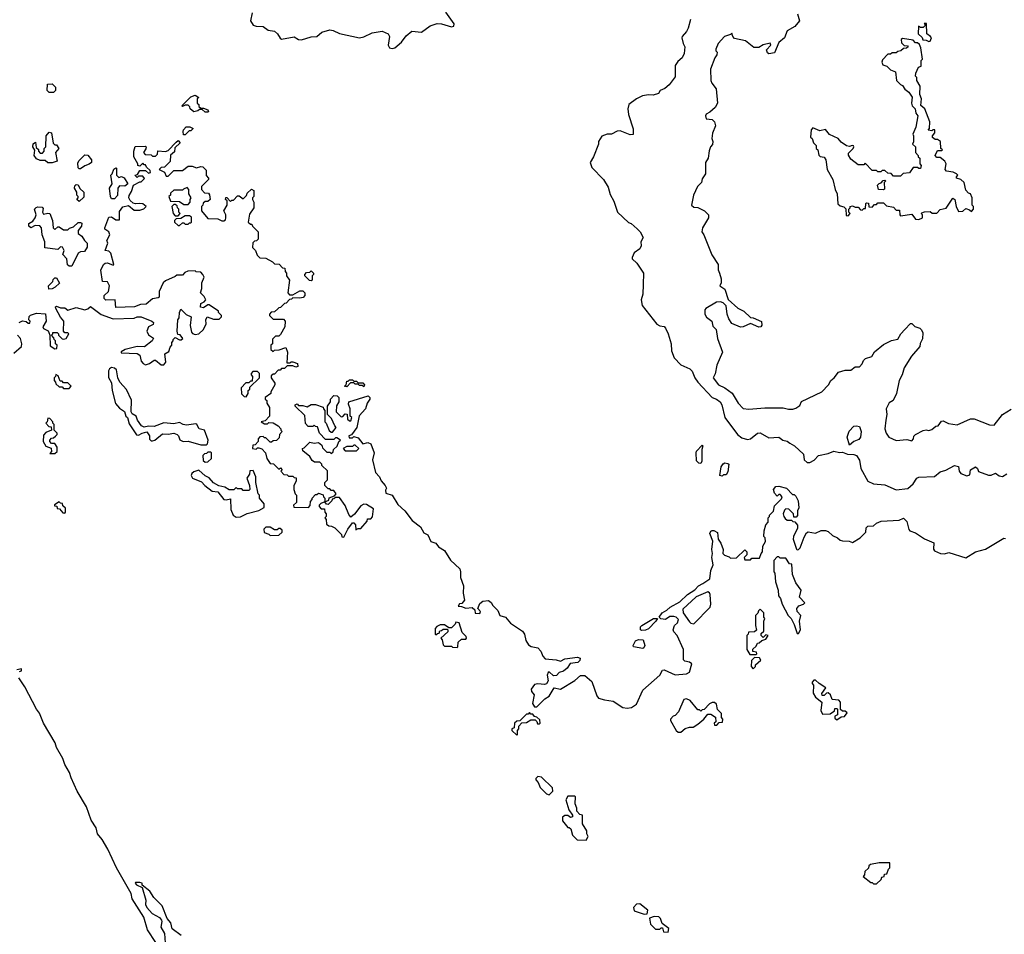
# Model space of a CAD drawing. Extents: x 1861455 to 2058065, y 200073 to 437907.
# Tile 396 of 574: x 2005846 to 2012798, y 297664 to 304124. Entities that reach past the tile are written whole.
import ezdxf

# ---------------------------------------------------------------- set-up
doc = ezdxf.new("R2010")
doc.units = 0

msp = doc.modelspace()

# ---------------------------------------------------------------- linework, layer by layer
at = {"layer": '0CON05XD'}
for points in [[(2007487.7, 304172.3), (2007475.8, 304115), (2007495, 304086.2), (2007515, 304078), (2007565, 304076.2), (2007600.5, 304050.5), (2007645, 304042.5), (2007667.5, 304025), (2007685, 303992.5), (2007695, 303986), (2007785, 304003.3), (2007815, 303983.3), (2007835, 303981.2), (2007905, 304003.8), (2007945, 304006), (2007980, 304035), (2008035, 304051.4), (2008058.8, 304048.8), (2008105, 304026.2), (2008245, 303996.7), (2008275, 304003.3), (2008335, 304031.2), (2008405, 304042.5), (2008447.5, 304025), (2008457.5, 304005), (2008446.7, 303945), (2008457.5, 303925), (2008475, 303920), (2008493.6, 303926.4), (2008542.5, 303965), (2008575, 304010), (2008615, 304042), (2008684.1, 304035.9), (2008745, 304081.2), (2008792.7, 304097.3), (2008825, 304094.4), (2008895, 304073.8), (2008911.7, 304078.3), (2008914.3, 304095), (2008855, 304176.7)], [(2010582.5, 304125), (2010565.7, 304064.3), (2010555, 304040), (2010522.5, 304005), (2010520, 303995), (2010530, 303955), (2010543, 303933), (2010536.7, 303885), (2010523.3, 303855), (2010491.7, 303828.3), (2010475, 303800), (2010475, 303720), (2010432.5, 303665), (2010400.7, 303639.3), (2010367, 303623), (2010355, 303602.5), (2010318.3, 303591.7), (2010285, 303593.3), (2010244, 303586), (2010200, 303565), (2010147.5, 303525), (2010140, 303495), (2010143.3, 303455), (2010176.7, 303353.3), (2010176.4, 303313.6), (2010155, 303310), (2010085, 303340), (2010065, 303336.7), (2010025, 303316.7), (2009993.6, 303316.4), (2009955, 303302.5), (2009932.5, 303265), (2009932.5, 303245), (2009897.5, 303155), (2009873.3, 303115), (2009885, 303080), (2009966.7, 302995), (2010000.7, 302940.7), (2010015, 302890), (2010041.7, 302841.7), (2010066.7, 302765), (2010145, 302692.5), (2010163.6, 302683.6), (2010205, 302647.5), (2010226.1, 302626.1), (2010247.5, 302585), (2010232.5, 302555), (2010233, 302527), (2010223.6, 302506.4), (2010183.6, 302476.4), (2010170, 302445), (2010170, 302435), (2010202.5, 302405), (2010250, 302335), (2010247.5, 302255), (2010246.7, 302185), (2010233.8, 302145), (2010240, 302105), (2010345, 301974), (2010365, 301962.5), (2010395, 301958), (2010405, 301946.2), (2010425.4, 301905), (2010445.6, 301834.4), (2010448.1, 301785), (2010467.1, 301735), (2010515, 301685.7), (2010578.1, 301658.1), (2010595, 301641.2), (2010612.5, 301595), (2010634.7, 301564.7), (2010736, 301456), (2010765.6, 301445), (2010791.5, 301425), (2010803.2, 301405), (2010825, 301314), (2010914.2, 301195), (2010945, 301170), (2010985, 301160), (2011005.4, 301164.6), (2011055, 301204.3), (2011075, 301205.7), (2011135, 301171.5), (2011206.8, 301176.8), (2011235, 301154.5), (2011265, 301147.8), (2011283.7, 301133.7), (2011315.8, 301115), (2011378.8, 301055), (2011384.6, 301015), (2011405, 300997.3), (2011425, 300997.1), (2011455.7, 301014.3), (2011485, 301046.2), (2011555, 301060), (2011595, 301077.5), (2011635, 301066.7), (2011655, 301070), (2011690, 301055), (2011735, 301054.2), (2011755, 301047.1), (2011775, 301012.5), (2011784, 300955), (2011835, 300863.8), (2011875, 300846.2), (2011955, 300839.4), (2012035, 300802.9), (2012116.2, 300813.8), (2012153.8, 300845), (2012180, 300885), (2012195, 300894.2), (2012305, 300898), (2012345, 300931.2), (2012385, 300943.3), (2012445, 300976.7), (2012475, 300967.5), (2012480, 300935), (2012489.7, 300919.7), (2012533.2, 300903.2), (2012555, 300910), (2012560, 300945), (2012595, 300966), (2012608.8, 300955), (2012615, 300932.5), (2012685, 300906.7), (2012705, 300906.2), (2012735, 300921.4), (2012761.9, 300901.9), (2012785, 300898.4), (2012815, 300917.5)], [(2011337.5, 304165), (2011352.5, 304115), (2011318.8, 304075), (2011265.7, 304044.3), (2011246.7, 303995), (2011206.2, 303963.8), (2011175, 303890), (2011135, 303882.5), (2011125, 303890), (2011118.3, 303911.7), (2011150, 303945), (2011145, 303957.5), (2011095, 303946), (2011065, 303927.5), (2011028.3, 303928.3), (2010970, 303975), (2010891.7, 303991.7), (2010880, 304005), (2010875, 304030), (2010865, 304020), (2010822.5, 304005), (2010776.7, 303955), (2010760, 303915), (2010760, 303905), (2010770, 303895), (2010767.5, 303875), (2010754.1, 303855.9), (2010723.8, 303775), (2010726.7, 303695), (2010733.3, 303675), (2010762.5, 303635), (2010772.5, 303535), (2010756, 303504), (2010719.3, 303470.7), (2010693.6, 303456.4), (2010687.5, 303445), (2010693, 303423), (2010735, 303420), (2010751.7, 303401.7), (2010757.5, 303375), (2010738.3, 303321.7), (2010732.5, 303285), (2010740, 303265), (2010737, 303243), (2010723, 303227), (2010713, 303197), (2010707.5, 303145), (2010687.5, 303115), (2010687.5, 303035), (2010665, 303000), (2010660, 302975), (2010632.5, 302945), (2010602.5, 302885), (2010590, 302815), (2010605, 302800), (2010635, 302797.5), (2010680, 302775), (2010710, 302745), (2010710, 302725), (2010666.4, 302653.6), (2010662.5, 302625), (2010676.7, 302605), (2010732.3, 302462.3), (2010777.5, 302395), (2010778.3, 302358.3), (2010787.5, 302335), (2010797.5, 302295), (2010797.5, 302265), (2010790, 302245), (2010825, 302220), (2010847, 302147), (2010916.4, 302086.4), (2010957.5, 302065), (2011005, 302020), (2011025, 302017.5), (2011083, 301993), (2011086.4, 301966.4), (2011077.5, 301955), (2011065, 301952), (2011005, 301977.5), (2010955, 301953.8), (2010935, 301953.3), (2010875, 301977.5), (2010851.7, 302011.7), (2010840, 302045), (2010833.6, 302103.6), (2010813.6, 302123.6), (2010795, 302132.5), (2010765, 302130), (2010690, 302085), (2010683.3, 302075), (2010682.5, 302045), (2010695, 302022.5), (2010733.3, 301995), (2010738.9, 301958.9), (2010762.5, 301935), (2010773.6, 301873.6), (2010807.5, 301775), (2010767.5, 301685), (2010756.4, 301623.6), (2010742.5, 301595), (2010780, 301545), (2010825, 301523.3), (2010875.9, 301485.9), (2010917.5, 301415), (2010955, 301377.5), (2010995, 301372.5), (2011107, 301383), (2011237, 301383), (2011275, 301372.5), (2011305, 301372.5), (2011325, 301380), (2011355, 301400), (2011365, 301427.5), (2011510, 301495), (2011557.5, 301545), (2011573.3, 301575), (2011595.9, 301594.1), (2011625.9, 301634.1), (2011675, 301648.8), (2011715, 301648.8), (2011745, 301673.3), (2011775, 301672.5), (2011795, 301692.5), (2011803.9, 301716.1), (2011818.3, 301731.7), (2011861.2, 301745), (2011881.7, 301778.3), (2011945, 301830), (2012000.5, 301859.5), (2012045, 301868.8), (2012066.7, 301905), (2012095, 301936.7), (2012135, 301977.5), (2012145, 301977.5), (2012165, 301957.5), (2012200, 301945), (2012213.6, 301933.6), (2012223, 301913), (2012219.3, 301870.7), (2012203, 301837), (2012200, 301815), (2012141.2, 301748.8), (2012090, 301665), (2012076.7, 301615), (2012056.2, 301575), (2012036.7, 301485), (2012012.5, 301435), (2011985, 301417.5), (2011963.8, 301375), (2011968.8, 301335), (2011961.2, 301295), (2011953.3, 301235), (2011963.3, 301205), (2011982.5, 301175), (2012035, 301152), (2012108.8, 301158.8), (2012145, 301150), (2012157, 301163), (2012158.3, 301181.7), (2012170, 301195), (2012225, 301222.5), (2012245, 301226.7), (2012265, 301222.5), (2012285, 301230), (2012315, 301252.5), (2012330, 301255), (2012355, 301287.5), (2012365, 301290), (2012403, 301273), (2012465, 301262.5), (2012560, 301305), (2012585, 301306.2), (2012693, 301263), (2012725, 301260), (2012783.6, 301336.4), (2012845, 301372.5)], [(2012265, 303970), (2012275, 303972.5), (2012282.5, 303995), (2012276.4, 304006.4), (2012250, 304025), (2012248.3, 304098.3), (2012231.7, 304098.3), (2012240, 304085), (2012225, 304070), (2012205, 304070), (2012191.7, 304078.3), (2012190, 304025), (2012218.3, 303998.3), (2012221.7, 303981.7), (2012245, 303980), (2012265, 303970)], [(2012195, 302713.3), (2012220, 302725), (2012220, 302745), (2012210, 302755), (2012215, 302760), (2012235, 302767.5), (2012275, 302770), (2012288.3, 302758.3), (2012321.7, 302758.3), (2012345, 302782.5), (2012386.1, 302793.9), (2012435, 302862.5), (2012447.5, 302855), (2012457.5, 302805), (2012475, 302770), (2012505, 302772.5), (2012525, 302790), (2012551.7, 302781.7), (2012565, 302770), (2012580, 302785), (2012580, 302805), (2012570, 302815), (2012570, 302865), (2012560, 302895), (2012545, 302900), (2012525, 302920), (2012513.6, 302973.6), (2012490, 302995), (2012460, 303005), (2012460, 303015), (2012470, 303025), (2012460, 303035), (2012437, 303047), (2012390, 303055), (2012380, 303065), (2012386.7, 303105), (2012377.5, 303125), (2012345, 303150), (2012321.7, 303151.7), (2012310, 303165), (2012325, 303200), (2012355, 303200), (2012360, 303205), (2012350, 303215), (2012347.5, 303265), (2012325, 303277.5), (2012308.3, 303278.3), (2012291.7, 303291.7), (2012290, 303305), (2012307.5, 303325), (2012306.4, 303346.4), (2012293, 303347), (2012285, 303340), (2012260, 303345), (2012270, 303355), (2012271.7, 303401.7), (2012237.5, 303495), (2012208.3, 303518.3), (2012213.3, 303565), (2012200, 303595), (2012203.3, 303655), (2012180, 303695), (2012180, 303715), (2012170, 303725), (2012173, 303747), (2012191.7, 303788.3), (2012210, 303795), (2012210, 303835), (2012220, 303845), (2012207.5, 303925), (2012198.3, 303948.3), (2012185, 303960), (2012171.7, 303961.7), (2012155, 303980), (2012078.3, 303991.7), (2012070, 303985), (2012071.7, 303961.7), (2012091.7, 303941.7), (2012115, 303940), (2012118.3, 303931.7), (2012107, 303923), (2012085, 303920), (2012067, 303903), (2012045, 303900), (2012035, 303890), (2012005, 303890), (2011995, 303880), (2011975, 303880), (2011938.3, 303841.7), (2011932.5, 303825), (2011940, 303805), (2011967, 303797), (2011995, 303770), (2012030, 303755), (2012037.5, 303695), (2012065, 303667.5), (2012079.3, 303659.3), (2012095, 303632.5), (2012123, 303613), (2012147, 303577), (2012143.3, 303535), (2012147.5, 303515), (2012167.5, 303495), (2012173.3, 303465), (2012187.5, 303445), (2012173.3, 303365), (2012152.5, 303315), (2012157.5, 303305), (2012157.5, 303262.5), (2012150, 303245), (2012170, 303225), (2012170, 303185), (2012190, 303165), (2012190, 303155), (2012200, 303145), (2012200, 303105), (2012210, 303095), (2012207, 303073), (2012193, 303073), (2012185, 303080), (2012155, 303080), (2012128.3, 303041.7), (2012082.5, 303037.5), (2012065, 303020), (2012015, 303020), (2011998.3, 303038.3), (2011975, 303040), (2011955, 303060), (2011935, 303060), (2011925, 303050), (2011905, 303050), (2011895, 303060), (2011865, 303060), (2011815, 303110), (2011805, 303100), (2011765, 303100), (2011715, 303140), (2011698.3, 303168.3), (2011698.3, 303181.7), (2011730, 303215), (2011736, 303225), (2011733.3, 303233.3), (2011724.1, 303235.9), (2011705, 303227.5), (2011683.9, 303233.9), (2011645, 303260), (2011624, 303284), (2011563.6, 303313.6), (2011535, 303347.5), (2011495, 303340), (2011445, 303360), (2011433, 303347), (2011430, 303295), (2011440, 303285), (2011450, 303255), (2011470, 303235), (2011470, 303215), (2011480, 303205), (2011488.3, 303168.3), (2011498.3, 303158.3), (2011525, 303152.5), (2011537.5, 303135), (2011547.5, 303065), (2011587.5, 302995), (2011603.3, 302925), (2011617.5, 302895), (2011623, 302823), (2011638.3, 302808.3), (2011665, 302802.5), (2011678.3, 302788.3), (2011681.7, 302741.7), (2011695, 302740), (2011710, 302755), (2011700, 302765), (2011700, 302785), (2011710, 302795), (2011710, 302805), (2011725, 302810), (2011745, 302800), (2011765, 302800), (2011781.7, 302781.7), (2011795, 302780), (2011805, 302790), (2011818.3, 302791.7), (2011820, 302825), (2011825, 302830), (2011838.3, 302828.3), (2011841.7, 302801.7), (2011865, 302800), (2011881.7, 302818.3), (2011895, 302820), (2011905, 302830), (2011945, 302830), (2011965, 302810), (2012015, 302800), (2012035, 302780), (2012058.3, 302778.3), (2012060, 302745), (2012065, 302740), (2012145, 302750), (2012170, 302715), (2012195, 302713.3)], [(2006085, 303610), (2006055, 303610), (2006040, 303625), (2006041.7, 303668.3), (2006075, 303670), (2006098.3, 303648.3), (2006100, 303625), (2006085, 303610)], [(2007175, 303470), (2007155, 303470), (2007135, 303490), (2007115, 303490), (2007105, 303480), (2007075, 303472.5), (2007050, 303495), (2007048.3, 303508.3), (2007035, 303520), (2007015, 303520), (2006995, 303510), (2006990, 303515), (2007055, 303580), (2007085, 303590), (2007110, 303575), (2007100, 303565), (2007100, 303535), (2007110, 303525), (2007111.7, 303511.7), (2007125, 303500), (2007145, 303500), (2007175, 303487.5), (2007180, 303475), (2007175, 303470)], [(2007015, 303310), (2007001.7, 303311.7), (2007000, 303335), (2007003, 303347), (2007021.7, 303368.3), (2007047, 303367), (2007070, 303355), (2007055, 303340), (2007041.7, 303338.3), (2007015, 303310)], [(2006045, 303113.3), (2006025, 303130), (2005990.7, 303130.7), (2005965, 303142.5), (2005947.5, 303165), (2005953, 303203), (2005940, 303225), (2005941.7, 303248.3), (2005958.3, 303258.3), (2005961.7, 303221.7), (2005978.3, 303208.3), (2005980, 303195), (2005991.7, 303181.7), (2006008.3, 303181.7), (2006020, 303195), (2006020, 303215), (2006030, 303225), (2006032.5, 303305), (2006055, 303330), (2006070, 303325), (2006081.7, 303251.7), (2006095, 303240), (2006105, 303240), (2006122.5, 303215), (2006100, 303185), (2006110, 303125), (2006075, 303113.8), (2006045, 303113.3)], [(2005842.5, 301985), (2005865, 301997.5), (2005891.7, 301991.7), (2005905, 301980), (2005918.3, 301981.7), (2005920, 301995), (2005910, 302005), (2005913, 302027), (2005923, 302037), (2005965, 302052.5), (2006027.5, 302047.5), (2006032.5, 301995), (2006010, 301955), (2006015, 301942.5), (2006046.1, 301926.1), (2006052.5, 301915), (2006060, 301895), (2006061.7, 301821.7), (2006095, 301800), (2006108.3, 301801.7), (2006110, 301825), (2006100, 301835), (2006100, 301855), (2006090, 301865), (2006088.3, 301878.3), (2006070, 301895), (2006080, 301905), (2006080, 301915), (2006110, 301915), (2006120, 301905), (2006120, 301895), (2006145, 301870), (2006155, 301867.5), (2006175, 301872.5), (2006192.5, 301905), (2006185, 301912.5), (2006165, 301912.5), (2006156.7, 301925), (2006157.5, 301995), (2006133.3, 302023.3), (2006102.5, 302085), (2006100, 302095), (2006105, 302100), (2006135, 302090), (2006165, 302090), (2006185, 302072.5), (2006245, 302092.5), (2006305, 302076), (2006327.5, 302082.5), (2006345, 302097.5), (2006421.7, 302041.7), (2006505, 302012.5), (2006653.6, 302016.4), (2006675, 302026.2), (2006705, 302026.2), (2006780, 301995), (2006790, 301985), (2006788.3, 301971.7), (2006756.1, 301953.9), (2006743.3, 301925), (2006755, 301897.5), (2006790, 301875), (2006782.5, 301855), (2006727, 301813), (2006675, 301816.7), (2006590, 301795), (2006561.7, 301778.3), (2006561.7, 301771.7), (2006675, 301767.5), (2006693.6, 301753.6), (2006705, 301712.5), (2006717, 301697), (2006735, 301687.5), (2006763.6, 301696.4), (2006795, 301720), (2006805, 301720), (2006845, 301687.5), (2006865, 301687.5), (2006877.5, 301705), (2006870, 301765), (2006898.3, 301781.7), (2006908.3, 301811.7), (2006920, 301825), (2006920, 301845), (2006930, 301855), (2006930, 301865), (2006945, 301880), (2006975, 301862.5), (2006987, 301863), (2006997, 301873), (2006978.3, 301898.3), (2006961.7, 301901.7), (2006957.5, 301925), (2006962.5, 302005), (2006971.7, 302018.3), (2006973.6, 302056.4), (2006985, 302080), (2007021.7, 302041.7), (2007057.5, 302025), (2007050, 301965), (2007058.3, 301918.3), (2007067, 301907), (2007085, 301900), (2007110, 301905), (2007143, 301937), (2007162.5, 301975), (2007160, 302005), (2007170, 302025), (2007215, 302010), (2007255, 302010), (2007270, 302025), (2007270, 302035), (2007250, 302055), (2007250, 302065), (2007185, 302110), (2007175, 302110), (2007145, 302090), (2007123, 302093), (2007125, 302120), (2007148.8, 302131.2), (2007160, 302145), (2007148.8, 302168.8), (2007122.5, 302195), (2007133.3, 302225), (2007132.5, 302265), (2007147.5, 302305), (2007140, 302325), (2007125, 302340), (2007093, 302343), (2007085, 302350), (2007033, 302347), (2007011.7, 302338.3), (2006995, 302320), (2006955, 302320), (2006945, 302310), (2006875, 302280), (2006860, 302265), (2006830, 302205), (2006830, 302165), (2006825, 302160), (2006785, 302152.5), (2006740, 302115), (2006698.3, 302111.7), (2006657, 302097), (2006525, 302092.5), (2006520, 302145), (2006455, 302142.5), (2006442.5, 302155), (2006443, 302177), (2006472.5, 302205), (2006480, 302245), (2006465, 302272.5), (2006430, 302275), (2006420, 302355), (2006437.5, 302395), (2006450, 302405), (2006466.4, 302406.4), (2006505, 302390), (2006510, 302395), (2006490, 302475), (2006475, 302490), (2006450, 302495), (2006467.5, 302545), (2006462.5, 302565), (2006483.3, 302605), (2006476.7, 302625), (2006447.5, 302645), (2006446.7, 302655), (2006475, 302730), (2006495, 302732.5), (2006525, 302710), (2006550, 302710), (2006550.7, 302769.3), (2006575, 302802.5), (2006615, 302812.5), (2006655, 302780), (2006695, 302780), (2006722.5, 302787.5), (2006740, 302805), (2006715, 302822.5), (2006695, 302826.7), (2006665, 302822.5), (2006648.3, 302828.3), (2006627, 302847), (2006617.5, 302865), (2006618.3, 302881.7), (2006635, 302910), (2006650, 302955), (2006695, 302980), (2006705, 302980), (2006727, 303003), (2006715, 303020), (2006685, 303020), (2006675, 303010), (2006660, 303025), (2006678.3, 303031.7), (2006695, 303060), (2006735, 303060), (2006755, 303040), (2006770, 303045), (2006768.3, 303058.3), (2006741.7, 303081.7), (2006735, 303100), (2006725, 303100), (2006715, 303110), (2006695, 303090), (2006680, 303095), (2006680, 303105), (2006652.5, 303155), (2006652.5, 303195), (2006661.7, 303228.3), (2006731.7, 303231.7), (2006740, 303225), (2006737, 303213), (2006720, 303185), (2006731.7, 303171.7), (2006775, 303170), (2006785, 303160), (2006805, 303160), (2006820, 303175), (2006821.7, 303198.3), (2006875, 303192.5), (2006895, 303200), (2006951.7, 303258.3)], [(2006951.7, 303258.3), (2006965, 303270), (2006980, 303255), (2006941.7, 303218.3), (2006938.3, 303191.7), (2006911.7, 303168.3), (2006908.3, 303121.7), (2006868.3, 303081.7), (2006845, 303080), (2006830, 303065), (2006868.3, 303048.3), (2006880, 303020), (2006895, 303020), (2006935, 303060), (2006995, 303060), (2007035, 303090), (2007065, 303090), (2007095, 303077.5), (2007125, 303087.5), (2007140, 303085), (2007161.7, 303061.7), (2007163, 303023), (2007180, 303005), (2007180, 302995), (2007130, 302945), (2007130, 302925), (2007151.7, 302901.7), (2007178.3, 302898.3), (2007187, 302887), (2007190, 302855), (2007175, 302840), (2007155, 302840), (2007141.7, 302828.3), (2007140, 302815), (2007130, 302805), (2007130, 302775), (2007175, 302720), (2007245, 302717.5), (2007273, 302703), (2007287, 302703), (2007298.3, 302711.7), (2007302.5, 302725), (2007302.5, 302745), (2007287.5, 302775), (2007310, 302815), (2007310, 302845), (2007300, 302855), (2007301.7, 302868.3), (2007308.3, 302868.3), (2007335, 302840), (2007345, 302850), (2007355, 302850), (2007385, 302880), (2007395, 302880), (2007425, 302860), (2007448.3, 302881.7), (2007451.7, 302898.3), (2007481.7, 302928.3), (2007498.3, 302918.3), (2007500, 302875), (2007490, 302865), (2007490, 302855), (2007500, 302835), (2007500, 302795), (2007468.3, 302751.7), (2007460, 302695), (2007475, 302680), (2007485, 302680), (2007490, 302665), (2007530, 302625), (2007530, 302575), (2007518.3, 302561.7), (2007505, 302560), (2007491.7, 302548.3), (2007490, 302515), (2007510, 302495), (2007521.7, 302461.7), (2007541.7, 302441.7), (2007585, 302440), (2007630, 302415), (2007645, 302400), (2007678.3, 302398.3), (2007701.7, 302371.7), (2007718.3, 302368.3), (2007720, 302345), (2007730, 302335), (2007730, 302315), (2007750, 302285), (2007740, 302195), (2007751.7, 302181.7), (2007775, 302180), (2007825, 302210), (2007845, 302210), (2007860, 302195), (2007860, 302175), (2007847, 302163), (2007825, 302157.5), (2007775, 302160), (2007765, 302150), (2007751.7, 302148.3), (2007728.3, 302121.7), (2007715, 302120), (2007688.3, 302091.7), (2007675, 302090), (2007668.3, 302081.7), (2007645, 302060), (2007621.7, 302058.3), (2007610, 302045), (2007610, 302035), (2007635, 302010), (2007708.3, 302008.3), (2007720, 301995), (2007717.5, 301955), (2007688.3, 301901.7), (2007675, 301890), (2007651.7, 301888.3), (2007631.7, 301868.3), (2007630, 301835), (2007620, 301825), (2007620, 301795), (2007635, 301780), (2007645, 301790), (2007677, 301793), (2007725, 301810), (2007737.5, 301775), (2007731.7, 301701.7), (2007755, 301700), (2007762.5, 301707.5), (2007775, 301707.5), (2007807, 301697), (2007810, 301675), (2007795, 301670), (2007775, 301680), (2007735, 301680), (2007715, 301660), (2007695, 301660), (2007685, 301650), (2007671.7, 301648.3), (2007645, 301620), (2007635, 301620), (2007621.7, 301608.3), (2007622.5, 301595), (2007647, 301557), (2007647.5, 301545), (2007620, 301495), (2007620, 301485), (2007580, 301455), (2007580, 301445), (2007590, 301435), (2007590, 301415), (2007610, 301385), (2007610, 301325), (2007578.3, 301291.7), (2007550, 301285), (2007575, 301270), (2007595, 301270), (2007605, 301280), (2007635, 301277.5), (2007670, 301255), (2007690, 301235), (2007690, 301225), (2007700, 301215), (2007680, 301195), (2007678.3, 301171.7), (2007658.3, 301151.7), (2007635, 301150), (2007625, 301140), (2007615, 301140), (2007585, 301170), (2007575, 301170), (2007565, 301180), (2007541.7, 301178.3), (2007530, 301165), (2007530, 301145), (2007508.3, 301121.7), (2007491.7, 301118.3), (2007490, 301095), (2007515, 301090), (2007525, 301100), (2007535, 301100), (2007555, 301092.5), (2007582.5, 301065), (2007590, 301025), (2007615, 300990), (2007638.3, 300988.3), (2007675, 300950), (2007688.3, 300958.3), (2007700, 300945), (2007690, 300935), (2007711.7, 300911.7), (2007735, 300910), (2007745, 300900), (2007775, 300900), (2007785, 300890), (2007798.3, 300888.3), (2007797.5, 300865), (2007782.5, 300835), (2007782.5, 300805), (2007790, 300775), (2007800, 300765), (2007800, 300715), (2007780, 300695), (2007781.7, 300681.7), (2007885, 300680), (2007897, 300693), (2007898.3, 300721.7), (2007910, 300735), (2007910, 300745), (2007935, 300770), (2007945, 300770), (2007955, 300780), (2007988.3, 300768.3), (2007990, 300755), (2008000, 300745), (2008000, 300720), (2008028.3, 300731.7), (2008031.7, 300748.3), (2008068.3, 300761.7), (2008080, 300775), (2008065, 300800), (2008045, 300800), (2008035, 300810), (2008025, 300810), (2008000, 300835), (2008000, 300855), (2008020, 300875), (2008018.3, 300938.3), (2007980, 300975), (2007980, 300985), (2007965, 301000), (2007928.3, 300998.3), (2007910.7, 301010.7), (2007895, 301040), (2007845, 301080), (2007842.5, 301095), (2007855, 301100), (2007895, 301140), (2007925, 301132.5), (2007955, 301137.5), (2007978.3, 301118.3), (2007985, 301100), (2008015, 301070), (2008035, 301070), (2008045, 301060), (2008058.3, 301071.7), (2008061.7, 301088.3), (2008088.3, 301111.7), (2008100, 301145), (2008110, 301155), (2008085, 301170), (2008075, 301170), (2008065, 301160), (2008005, 301160), (2007962.5, 301205), (2007948.3, 301248.3), (2007935, 301250), (2007925, 301260), (2007915, 301250), (2007881.7, 301251.7), (2007863, 301273), (2007858.3, 301328.3), (2007790, 301395), (2007790, 301405), (2007805, 301410), (2007815, 301400), (2007845, 301400), (2007875, 301390), (2007903, 301407), (2007935, 301407.5), (2007988.3, 301388.3), (2007990, 301375), (2008000, 301365), (2008000, 301285), (2008010, 301275), (2008031.7, 301221.7), (2008045, 301210), (2008055, 301210), (2008080, 301245), (2008070, 301255), (2008048.3, 301308.3), (2008020, 301335), (2008020, 301395), (2008040, 301425), (2008040, 301445), (2008065, 301470), (2008088.3, 301468.3), (2008100, 301455), (2008100, 301425), (2008083, 301397), (2008080, 301355), (2008115, 301320), (2008128.3, 301321.7), (2008145, 301340), (2008158.3, 301338.3), (2008161.7, 301301.7), (2008175, 301290), (2008185, 301290), (2008190, 301315), (2008180, 301325), (2008180, 301375), (2008168.3, 301408.3), (2008170, 301425), (2008307, 301467), (2008317.5, 301455), (2008317.5, 301445), (2008300, 301415), (2008287.5, 301375), (2008243, 301327), (2008226.7, 301245), (2008188.3, 301191.7), (2008170, 301185), (2008171.7, 301171.7), (2008195, 301170), (2008205, 301180), (2008235, 301170), (2008268.3, 301128.3), (2008305, 301137.5), (2008325, 301127.5), (2008349.2, 301065), (2008336.7, 301015), (2008357.5, 300925), (2008386.4, 300896.4), (2008397.5, 300867.5), (2008427.5, 300835), (2008436.2, 300815), (2008428.3, 300801.7), (2008430, 300780), (2008476.7, 300765), (2008515, 300700), (2008565, 300656), (2008617.9, 300587.9), (2008675, 300542.5), (2008700.3, 300500.3), (2008728, 300485), (2008748.6, 300438.6), (2008785, 300426), (2008801.9, 300401.9), (2008845, 300375.8), (2008887, 300307), (2008952.5, 300245), (2008958.8, 300225), (2008957.5, 300185), (2008980, 300125), (2008976.7, 300075), (2008987.5, 300025), (2008968.3, 300001.7), (2008951.7, 299998.3), (2008941.7, 299981.7), (2008965, 299980), (2008995, 299967.5), (2009041.7, 299971.7), (2009060, 299955), (2009061.7, 299931.7), (2009095, 299930), (2009100, 299945), (2009080, 299965), (2009095, 300000), (2009115, 300017.5), (2009155, 300022.5), (2009175, 300007.5), (2009185.9, 299985.9), (2009220.7, 299950.7), (2009237, 299917), (2009275, 299903.3), (2009312, 299862), (2009395.8, 299805), (2009409.2, 299785), (2009420.5, 299740.5), (2009438.7, 299708.7), (2009456.2, 299696.2), (2009505, 299688.1), (2009525.8, 299665), (2009538.8, 299628.8), (2009555, 299611.2), (2009633, 299603), (2009665, 299593.3), (2009695, 299610), (2009785, 299622), (2009803.3, 299615), (2009800.7, 299599.3), (2009786.1, 299583.9), (2009733, 299577), (2009712.5, 299545), (2009685, 299523.8), (2009655, 299513.8), (2009635, 299492.5), (2009615, 299490.8), (2009585, 299517.5), (2009577, 299513), (2009571.2, 299495), (2009576.2, 299453.8), (2009566.1, 299433.9), (2009551.7, 299428.3), (2009505, 299433.8), (2009480.7, 299429.3), (2009456.7, 299395), (2009459.3, 299379.3), (2009477.5, 299355), (2009467.5, 299295), (2009480.7, 299270.7), (2009498.3, 299271.7), (2009553.6, 299326.4), (2009585, 299347.5), (2009620, 299405), (2009665, 299396.2), (2009765, 299456.7), (2009805, 299492.5), (2009835, 299492.5), (2009885, 299450), (2009919.7, 299349.7), (2009933.2, 299333.2), (2009975, 299320), (2010035, 299312.1), (2010105, 299265.7), (2010135, 299260.8), (2010165, 299266.2), (2010201.2, 299288.8), (2010245, 299388), (2010365.9, 299494.1), (2010385, 299530), (2010395, 299533.3), (2010475, 299496), (2010555, 299504), (2010573.9, 299516.1), (2010592.5, 299575), (2010575, 299587.5), (2010543, 299593), (2010533, 299603), (2010532.5, 299675), (2010487.5, 299775), (2010465, 299800), (2010460, 299815), (2010470, 299845), (2010490, 299865), (2010497, 299887), (2010480, 299905), (2010465, 299908.8), (2010435, 299908), (2010405, 299888.8), (2010373.6, 299893.6), (2010360, 299905), (2010381.2, 299935), (2010416.1, 299953.9), (2010438, 299975), (2010507.6, 300012.4), (2010561.4, 300065), (2010612.8, 300097.2), (2010639.2, 300125), (2010668.9, 300141.1)], [(2006275, 303070), (2006265, 303070), (2006258.3, 303078.3), (2006257, 303113), (2006265, 303130), (2006305, 303170), (2006328.3, 303168.3), (2006352.5, 303135), (2006352.5, 303115), (2006337, 303103), (2006305, 303092.5), (2006275, 303070)], [(2006515, 302860), (2006495, 302860), (2006487.5, 302875), (2006480, 302935), (2006500, 302965), (2006490, 303025), (2006500, 303035), (2006511.7, 303068.3), (2006525, 303077.5), (2006530, 303075), (2006530, 303025), (2006545, 303010), (2006565, 303017.5), (2006585, 303007.5), (2006610, 302965), (2006588.3, 302948.3), (2006550, 302950), (2006540, 302935), (2006537, 302883), (2006515, 302860)], [(2006265, 302840), (2006250, 302855), (2006260, 302865), (2006260, 302875), (2006250, 302885), (2006250, 302905), (2006232.5, 302935), (2006235, 302950), (2006245, 302960), (2006258.3, 302958.3), (2006271.7, 302931.7), (2006300, 302905), (2006298.3, 302871.7), (2006265, 302840)], [(2007035, 302820), (2007050, 302835), (2007050, 302855), (2007057.5, 302865), (2007040, 302895), (2007040, 302925), (2007028.3, 302938.3), (2007001.7, 302928.3), (2006995, 302920), (2006935, 302920), (2006911.7, 302898.3), (2006910, 302885), (2006900, 302875), (2006911.7, 302841.7), (2006975, 302840), (2007005, 302820), (2007035, 302820)], [(2011945, 302922.5), (2011910, 302925), (2011902.5, 302955), (2011913, 302967), (2011928.3, 302971.7), (2011941.7, 302988.3), (2011955, 302990), (2011960, 302985), (2011950, 302975), (2011951.7, 302928.3), (2011945, 302922.5)], [(2006215, 302382.5), (2006195, 302383.3), (2006183.8, 302393.8), (2006180, 302435), (2006150, 302465), (2006160, 302495), (2006148.3, 302518.3), (2006135, 302520), (2006115, 302500), (2006023.6, 302513.6), (2006023.3, 302555), (2006003.8, 302605), (2006000, 302655), (2005988.3, 302668.3), (2005955, 302670), (2005925, 302653.3), (2005910, 302665), (2005910, 302685), (2005939.3, 302700.7), (2005956.2, 302723.8), (2005963.3, 302745), (2005950, 302785), (2005963, 302797), (2005975, 302802.5), (2006005, 302800), (2006011.7, 302791.7), (2006007.5, 302765), (2006015, 302750), (2006045, 302757.5), (2006060, 302755), (2006076.7, 302705), (2006082.5, 302655), (2006095, 302642.5), (2006115, 302660), (2006125, 302660), (2006155, 302640), (2006185, 302640), (2006198.3, 302651.7), (2006225, 302660), (2006258.3, 302691.7), (2006275, 302692.5), (2006286, 302686), (2006282.5, 302665), (2006260, 302635), (2006260, 302615), (2006285.9, 302595.9), (2006303.3, 302565), (2006323.3, 302545), (2006323, 302517), (2006303.6, 302486.4), (2006275, 302483.8), (2006260, 302475), (2006215, 302382.5)], [(2006965, 302740), (2006980, 302755), (2006970, 302765), (2006970, 302785), (2006960, 302795), (2006958.3, 302808.3), (2006945, 302820), (2006935, 302820), (2006920, 302805), (2006930, 302755), (2006945, 302740), (2006965, 302740)], [(2006975, 302670), (2006995, 302690), (2007005, 302690), (2007015, 302680), (2007035, 302680), (2007045, 302690), (2007055, 302690), (2007060, 302695), (2007058.3, 302728.3), (2007045, 302740), (2007015, 302740), (2006985, 302720), (2006951.7, 302718.3), (2006940, 302705), (2006940, 302695), (2006965, 302670), (2006975, 302670)], [(2007905, 302280), (2007891.7, 302281.7), (2007860, 302315), (2007860, 302325), (2007871.7, 302338.3), (2007895, 302340), (2007905, 302350), (2007920, 302335), (2007920, 302325), (2007910, 302315), (2007910, 302285), (2007905, 302280)], [(2006051.7, 302221.7), (2006050, 302245), (2006080, 302275), (2006081.7, 302288.3), (2006095, 302300), (2006105, 302300), (2006126.7, 302263.3), (2006096.1, 302233.9), (2006075, 302223.3), (2006051.7, 302221.7)], [(2005805, 301770), (2005860, 301815), (2005861.2, 301835), (2005851.7, 301871.7), (2005830, 301895)], [(2006195, 301520), (2006210, 301535), (2006198.3, 301548.3), (2006185, 301560), (2006155, 301560), (2006145, 301570), (2006131.7, 301571.7), (2006118.3, 301608.3), (2006101.7, 301618.3), (2006100, 301605), (2006090, 301595), (2006090, 301575), (2006100, 301565), (2006101.7, 301551.7), (2006125, 301530), (2006145, 301530), (2006155, 301520), (2006195, 301520)], [(2007165, 301122.5), (2007171.7, 301128.3), (2007177.5, 301155), (2007150, 301225), (2007113.9, 301233.9), (2007097.5, 301265), (2007089.3, 301269.3), (2007025, 301261.2), (2007000, 301265), (2006975, 301280), (2006935, 301270), (2006865, 301277.5), (2006795, 301251.2), (2006756.1, 301253.9), (2006725, 301246.2), (2006706.7, 301255), (2006677.5, 301295), (2006667.5, 301325), (2006640.7, 301340.7), (2006632.5, 301355), (2006635.8, 301435.8), (2006601.2, 301511.2), (2006553.8, 301565), (2006538.8, 301595), (2006530.7, 301650.7), (2006515, 301662.5), (2006495, 301666.7), (2006480.7, 301659.3), (2006473.3, 301645), (2006473, 301597), (2006495, 301560), (2006500, 301505), (2006523.6, 301413.6), (2006550.8, 301380.8), (2006586.1, 301356.1), (2006596.7, 301325), (2006606.7, 301315), (2006619.3, 301269.3), (2006671.7, 301191.7), (2006685, 301190), (2006710, 301205), (2006745, 301212.5), (2006762.5, 301185), (2006761.7, 301161.7), (2006775, 301150), (2006785, 301150), (2006800, 301155), (2006855, 301200), (2006895, 301196.7), (2006935, 301203.8), (2006957.5, 301195), (2006967.5, 301185), (2006977.5, 301157.5), (2007000, 301145), (2007035, 301146.7), (2007125, 301122.5), (2007165, 301122.5)], [(2007445, 301460), (2007460, 301485), (2007460, 301505), (2007470, 301515), (2007471.7, 301528.3), (2007540, 301595), (2007540, 301625), (2007525, 301640), (2007491.7, 301638.3), (2007480, 301625), (2007480, 301615), (2007490, 301605), (2007488.3, 301571.7), (2007475, 301570), (2007465, 301560), (2007441.7, 301558.3), (2007410, 301525), (2007411.7, 301481.7), (2007431.7, 301461.7), (2007445, 301460)], [(2008275, 301530), (2008265, 301540), (2008245, 301540), (2008235, 301550), (2008215, 301550), (2008205, 301560), (2008181.7, 301558.3), (2008155, 301530), (2008140, 301535), (2008150, 301545), (2008155, 301570), (2008165, 301570), (2008175, 301580), (2008195, 301580), (2008205, 301570), (2008225, 301570), (2008235, 301560), (2008268.3, 301558.3), (2008280, 301545), (2008275, 301530)], [(2006095, 301060), (2006110, 301075), (2006110, 301105), (2006095, 301130), (2006071.7, 301131.7), (2006060, 301145), (2006060, 301155), (2006071.7, 301168.3), (2006085, 301170), (2006098.3, 301181.7), (2006110, 301195), (2006110, 301205), (2006090, 301225), (2006090, 301265), (2006080, 301275), (2006080, 301285), (2006058.3, 301308.3), (2006045, 301310), (2006040, 301285), (2006030, 301275), (2006051.7, 301251.7), (2006068.3, 301248.3), (2006070, 301225), (2006031.7, 301208.3), (2006015, 301190), (2006012.5, 301145), (2006031.7, 301111.7), (2006068.3, 301098.3), (2006070, 301075), (2006060, 301060), (2006095, 301060)], [(2011705, 301120), (2011688.8, 301175), (2011702.3, 301217.7), (2011735, 301253.3), (2011755, 301256.7), (2011775, 301250), (2011786.7, 301215), (2011782.5, 301175), (2011770.3, 301159.7), (2011735, 301144), (2011705, 301120)], [(2007155, 301000), (2007175, 301002.5), (2007200, 301025), (2007200, 301065), (2007195, 301070), (2007175, 301070), (2007165, 301060), (2007151.7, 301058.3), (2007140, 301045), (2007141.7, 301011.7), (2007155, 301000)], [(2008225, 301080), (2008240, 301095), (2008215, 301120), (2008205, 301120), (2008195, 301110), (2008155, 301110), (2008130, 301095), (2008145, 301080), (2008225, 301080)], [(2010655, 300990), (2010641.7, 300991.7), (2010625, 301007.5), (2010622.5, 301065), (2010625, 301076.7), (2010665, 301120), (2010670, 301115), (2010662.5, 301087.5), (2010662.5, 301005), (2010655, 300990)], [(2010805, 300900), (2010790, 300905), (2010797.5, 300965), (2010811.7, 300988.3), (2010825, 300993.3), (2010845, 300990), (2010852.5, 300985), (2010845, 300930), (2010835, 300910), (2010815, 300910), (2010805, 300900)], [(2007375, 300610), (2007405, 300613.3), (2007453, 300637), (2007535, 300657.5), (2007571.7, 300678.3), (2007572.5, 300705), (2007540, 300745), (2007540, 300765), (2007530, 300775), (2007512.5, 300855), (2007512.5, 300895), (2007495, 300940), (2007471.7, 300938.3), (2007467.5, 300915), (2007450, 300885), (2007467.5, 300835), (2007470, 300805), (2007465, 300800), (2007425, 300800), (2007415, 300810), (2007385, 300810), (2007375, 300820), (2007357, 300803), (2007325, 300803.3), (2007295, 300823.3), (2007253, 300833), (2007215, 300852.5), (2007185, 300887.5), (2007155, 300902.5), (2007111.7, 300941.7), (2007075, 300931.2), (2007060.6, 300919.4), (2007057.5, 300905), (2007065.7, 300885.7), (2007130.7, 300860.7), (2007154.1, 300834.1), (2007205, 300793.3), (2007245, 300790), (2007286.4, 300736.4), (2007305, 300732.5), (2007335, 300740), (2007337.5, 300665), (2007352.5, 300625), (2007375, 300610)], [(2010668.9, 300141.1), (2010718.8, 300175), (2010726.7, 300235), (2010741.2, 300275), (2010732.9, 300325), (2010738, 300355), (2010732.5, 300382.5), (2010740.7, 300440.7), (2010718.8, 300495), (2010725, 300512.5), (2010735, 300517.5), (2010747, 300517), (2010771.7, 300501.7), (2010777.5, 300455), (2010797, 300427), (2010811.7, 300381.7), (2010810, 300355), (2010821.7, 300341.7), (2010855, 300330), (2010865, 300320), (2010907, 300323), (2010965, 300380), (2010980, 300365), (2010980, 300345), (2010960, 300325), (2010965, 300310), (2011005, 300310), (2011015, 300320), (2011068.3, 300321.7), (2011080, 300355), (2011090, 300365), (2011092.5, 300405), (2011111.7, 300438.3), (2011110, 300465), (2011100, 300475), (2011102.5, 300515), (2011113, 300557), (2011130, 300575), (2011130, 300605), (2011140, 300615), (2011140, 300625), (2011167, 300653), (2011175, 300690), (2011225, 300740), (2011230, 300755), (2011215, 300770), (2011205, 300770), (2011195, 300760), (2011175, 300780), (2011167.5, 300805), (2011185, 300827.5), (2011205, 300830), (2011260, 300815), (2011301.7, 300771.7), (2011315, 300770), (2011325, 300760), (2011342.5, 300725), (2011347, 300677), (2011337.5, 300655), (2011337, 300623), (2011328.3, 300611.7), (2011311.7, 300611.7), (2011310, 300635), (2011277, 300667), (2011255, 300670), (2011245, 300660), (2011236.7, 300635), (2011240, 300615), (2011250.7, 300600.7), (2011265, 300590), (2011295, 300590), (2011305, 300580), (2011318.3, 300578.3), (2011337.5, 300555), (2011337, 300533), (2011310, 300475), (2011307.5, 300455), (2011330, 300385), (2011335, 300380), (2011345, 300382.5), (2011356.1, 300393.9), (2011385, 300470), (2011400.7, 300499.3), (2011413.6, 300506.4), (2011465, 300497.5), (2011505, 300517.5), (2011535, 300517.5), (2011555, 300510), (2011585, 300480), (2011620, 300465), (2011638.3, 300448.3), (2011655, 300442.5), (2011701.7, 300441.7), (2011725, 300432.5), (2011780, 300465), (2011820, 300505), (2011822.5, 300535), (2011835, 300547.5), (2011875, 300550), (2011895, 300567.5), (2011928.3, 300581.7), (2012055, 300590), (2012085, 300602.5), (2012109.5, 300579.5), (2012123, 300523), (2012130, 300515), (2012169.5, 300499.5), (2012235, 300457.5), (2012299.3, 300429.3), (2012297.5, 300385), (2012305, 300373.3), (2012346.7, 300353.3), (2012375, 300352.5), (2012405, 300360), (2012525, 300323.3), (2012594.1, 300365.9), (2012665, 300383.8), (2012795, 300462.5), (2012805, 300460)], [(2006165, 300640), (2006170, 300645), (2006170, 300675), (2006151.7, 300691.7), (2006148.3, 300708.3), (2006135, 300710), (2006125, 300720), (2006091.7, 300698.3), (2006091.7, 300691.7), (2006108.3, 300688.3), (2006111.7, 300671.7), (2006128.3, 300668.3), (2006151.7, 300641.7), (2006165, 300640)], [(2008135, 300470), (2008163, 300527), (2008195, 300570), (2008205, 300570), (2008217, 300557), (2008220, 300520), (2008235, 300530), (2008255, 300530), (2008298.3, 300581.7), (2008301.7, 300598.3), (2008325, 300600), (2008337, 300613), (2008345, 300670), (2008295, 300700), (2008275, 300702.5), (2008255, 300690), (2008209.3, 300630.7), (2008185, 300610), (2008169.3, 300629.3), (2008145, 300692.5), (2008105, 300750), (2008075, 300750), (2008065, 300740), (2008051.7, 300738.3), (2008050, 300725), (2008025, 300700), (2008011.7, 300701.7), (2008000, 300720), (2007971.7, 300708.3), (2007960, 300695), (2007960, 300685), (2007975, 300670), (2007998.3, 300668.3), (2008000, 300645), (2008010, 300635), (2008010, 300615), (2008000, 300605), (2008010, 300595), (2008011.7, 300561.7), (2008028.3, 300548.3), (2008047, 300547), (2008070, 300535), (2008118.3, 300488.3), (2008121.7, 300471.7), (2008135, 300470)], [(2007615, 300480), (2007675, 300482.5), (2007700, 300505), (2007698.3, 300518.3), (2007685, 300530), (2007675, 300530), (2007665, 300520), (2007645, 300520), (2007615, 300540), (2007585, 300540), (2007570, 300525), (2007571.7, 300501.7), (2007605, 300490), (2007615, 300480)], [(2011345, 299790), (2011357.5, 299815), (2011352.5, 299875), (2011360, 299915), (2011334, 299944), (2011333.8, 299965), (2011347.5, 299985), (2011380, 299995), (2011390, 300005), (2011352.5, 300045), (2011362.5, 300095), (2011326.4, 300146.4), (2011302.5, 300205), (2011298.3, 300278.3), (2011281.7, 300281.7), (2011255, 300320), (2011215, 300320), (2011205, 300330), (2011195, 300330), (2011170, 300305), (2011170, 300225), (2011177.5, 300215), (2011182.5, 300155), (2011200, 300095), (2011202.5, 300055), (2011216.7, 300036.7), (2011230, 299995), (2011272.5, 299915), (2011292.5, 299895), (2011313.6, 299853.6), (2011335, 299790), (2011345, 299790)], [(2010605, 299857.5), (2010720, 299975), (2010726.7, 299995), (2010720, 300065), (2010716.4, 300076.4), (2010705, 300083.3), (2010622.7, 300047.3), (2010528.3, 299961.7), (2010531.2, 299935), (2010575, 299872.5), (2010585, 299862.5), (2010605, 299857.5)], [(2011045, 299640), (2011050, 299645), (2011048.3, 299658.3), (2011021.7, 299661.7), (2011021.7, 299678.3), (2011045, 299700), (2011055, 299720), (2011067, 299723), (2011085, 299740), (2011115, 299750), (2011130, 299775), (2011115, 299780), (2011095, 299760), (2011080, 299775), (2011081.7, 299788.3), (2011100, 299805), (2011100, 299875), (2011107.5, 299895), (2011100, 299905), (2011100, 299935), (2011075, 299960), (2011061.7, 299948.3), (2011058.3, 299931.7), (2011040, 299915), (2011040, 299845), (2011048.3, 299811.7), (2011035, 299800), (2010991.7, 299798.3), (2010990, 299785), (2010980, 299775), (2010980, 299675), (2011001.7, 299641.7), (2011045, 299640)], [(2010235, 299810), (2010230, 299815), (2010230, 299835), (2010237.5, 299845), (2010320, 299895), (2010350, 299895), (2010337.5, 299875), (2010285, 299822.5), (2010265, 299813.3), (2010235, 299810)], [(2008935, 299690), (2008940, 299695), (2008941.7, 299728.3), (2008965, 299750), (2008995, 299750), (2009000, 299755), (2008998.3, 299768.3), (2008970, 299795), (2008950, 299865), (2008925, 299870), (2008920, 299855), (2008895, 299830), (2008875, 299830), (2008845, 299850), (2008815, 299850), (2008791.7, 299838.3), (2008780, 299825), (2008780, 299785), (2008785, 299780), (2008795, 299790), (2008808.3, 299791.7), (2008811.7, 299808.3), (2008825, 299810), (2008835, 299820), (2008865, 299820), (2008870, 299815), (2008868.3, 299801.7), (2008820, 299755), (2008830, 299745), (2008835, 299710), (2008845, 299700), (2008895, 299700), (2008903, 299693), (2008935, 299690)], [(2010245, 299683.3), (2010180, 299695), (2010177.5, 299705), (2010193.6, 299736.4), (2010215, 299747.5), (2010247.5, 299745), (2010260, 299705), (2010253, 299687), (2010245, 299683.3)], [(2011025, 299540), (2011040, 299555), (2011041.7, 299568.3), (2011078.3, 299601.7), (2011068.3, 299618.3), (2011035, 299620), (2011011.7, 299598.3), (2011010, 299555), (2011025, 299540)], [(2005845, 299520), (2005860, 299525), (2005858.3, 299538.3), (2005825, 299532.5)], [(2006806.7, 297606.7), (2006748.5, 297695), (2006722.5, 297785), (2006641.1, 297915), (2006632.6, 297952.6), (2006529.5, 298135), (2006469.2, 298265), (2006429.4, 298335), (2006395.5, 298375), (2006386, 298416), (2006350.8, 298470.8), (2006317.8, 298565), (2006252.3, 298675), (2006209.1, 298769.1), (2006197.5, 298807.5), (2006165, 298864), (2006151.5, 298905), (2006106.5, 298985), (2006096.2, 299016.2), (2006015, 299156), (2005987.2, 299227.2), (2005964.6, 299255), (2005882.4, 299412.4), (2005840.8, 299475)], [(2011615, 299180), (2011645, 299200), (2011668.3, 299201.7), (2011688.3, 299228.3), (2011675, 299240), (2011655, 299240), (2011641.7, 299251.7), (2011640, 299305), (2011628.3, 299318.3), (2011581.7, 299321.7), (2011570, 299355), (2011555, 299370), (2011541.7, 299368.3), (2011525, 299350), (2011511.7, 299351.7), (2011510, 299365), (2011537.5, 299405), (2011490, 299435), (2011465, 299460), (2011451.7, 299458.3), (2011440, 299445), (2011440, 299435), (2011450, 299425), (2011448.3, 299368.3), (2011465, 299340), (2011510, 299305), (2011502.5, 299245), (2011515, 299220), (2011567.5, 299222.5), (2011598.3, 299241.7), (2011601.7, 299258.3), (2011615, 299260), (2011620, 299255), (2011620, 299215), (2011600, 299205), (2011601.7, 299191.7), (2011615, 299180)], [(2010495, 299092.5), (2010515, 299093.3), (2010545, 299117.5), (2010575, 299127.5), (2010601.7, 299128.3), (2010635, 299147.5), (2010676.4, 299183.6), (2010705, 299220), (2010725, 299220), (2010758.3, 299198.3), (2010760, 299165), (2010750, 299155), (2010751.7, 299141.7), (2010768.3, 299141.7), (2010785, 299160), (2010808.3, 299161.7), (2010810, 299185), (2010800, 299195), (2010800, 299225), (2010771.7, 299251.7), (2010765, 299290), (2010751.7, 299301.7), (2010735, 299302.5), (2010717, 299293), (2010678.3, 299251.7), (2010665, 299250), (2010655, 299240), (2010645, 299250), (2010635, 299250), (2010580, 299315), (2010555, 299326.7), (2010535, 299322.5), (2010497.5, 299235), (2010475, 299210), (2010460, 299205), (2010440, 299185), (2010440, 299175), (2010480, 299105), (2010495, 299092.5)], [(2009355, 299070), (2009360, 299075), (2009360, 299105), (2009370, 299115), (2009370, 299135), (2009391.7, 299158.3), (2009425, 299160), (2009455, 299180), (2009485, 299180), (2009498.3, 299168.3), (2009501.7, 299151.7), (2009515, 299150), (2009520, 299155), (2009518.3, 299178.3), (2009498.3, 299198.3), (2009481.7, 299201.7), (2009468.3, 299218.3), (2009455, 299220), (2009445, 299230), (2009435, 299220), (2009425, 299220), (2009378.3, 299171.7), (2009355, 299170), (2009340, 299155), (2009338.3, 299121.7), (2009320, 299115), (2009320, 299105), (2009355, 299070)], [(2009585, 298650), (2009610, 298675), (2009608.3, 298698.3), (2009530, 298775), (2009505, 298780), (2009490, 298765), (2009490, 298755), (2009507, 298737), (2009521.7, 298701.7), (2009565, 298657.5), (2009585, 298650)], [(2009845, 298330), (2009860, 298355), (2009850, 298375), (2009850, 298395), (2009820, 298445), (2009820, 298505), (2009801.7, 298511.7), (2009780, 298535), (2009780, 298555), (2009767.5, 298585), (2009770, 298635), (2009765, 298640), (2009715, 298640), (2009702.5, 298615), (2009723.6, 298543.6), (2009750, 298505), (2009750, 298495), (2009735, 298490), (2009715, 298502.5), (2009695, 298502.5), (2009678.3, 298491.7), (2009677.5, 298465), (2009715, 298420), (2009725, 298420), (2009738.3, 298408.3), (2009750, 298365), (2009781.7, 298331.7), (2009845, 298330)], [(2011895, 298020), (2011928.3, 298051.7), (2011931.7, 298068.3), (2011948.3, 298071.7), (2011951.7, 298088.3), (2011968.3, 298091.7), (2011980, 298125), (2011990, 298135), (2011988.3, 298168.3), (2011915, 298170), (2011853, 298157), (2011841.7, 298148.3), (2011838.3, 298131.7), (2011811.7, 298108.3), (2011810, 298085), (2011801.7, 298071.7), (2011855, 298030), (2011865, 298030), (2011875, 298020), (2011895, 298020)], [(2006986.2, 297655), (2006923.6, 297703.6), (2006914, 297745), (2006888, 297775), (2006851.2, 297865), (2006794.3, 297924.3), (2006765, 297970), (2006711.7, 298011.7), (2006710, 298025), (2006695, 298030), (2006665, 298030), (2006662.5, 298025), (2006670, 298015), (2006710, 297995), (2006737.5, 297905), (2006734.1, 297874.1), (2006742.7, 297852.7), (2006780.5, 297810.5), (2006832.3, 297782.3), (2006846.7, 297765), (2006850, 297755), (2006842.5, 297715), (2006869.3, 297669.3), (2006872.9, 297605)], [(2010255, 297807.5), (2010275, 297810), (2010280, 297835), (2010225, 297880), (2010201.7, 297878.3), (2010180, 297855), (2010185, 297830), (2010255, 297807.5)], [(2010425, 297680), (2010430, 297705), (2010381.7, 297741.7), (2010370, 297775), (2010358.3, 297788.3), (2010325, 297790), (2010291.7, 297778.3), (2010300, 297735), (2010335, 297700), (2010365, 297700), (2010375, 297710), (2010385, 297710), (2010391.7, 297681.7), (2010425, 297680)]]:
    msp.add_lwpolyline(points, dxfattribs=at)

doc.saveas('drawing.dxf')
